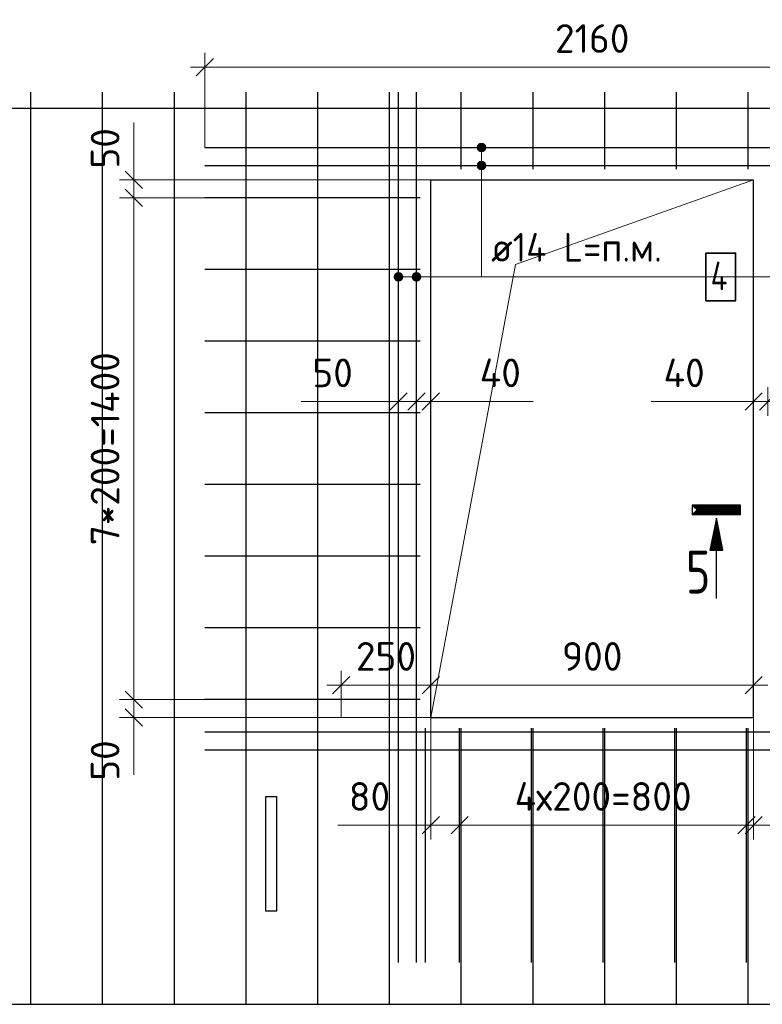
# Model space of a CAD drawing. Header units: millimetres. Extents: x -49773 to 2322955, y -3321 to 58485.
# Tile 555 of 580: x 2197376 to 2202551, y 27039 to 33906. Entities that reach past the tile are written whole.
import ezdxf

# ---------------------------------------------------------------- set-up
doc = ezdxf.new("R2010")
doc.units = ezdxf.units.MM
doc.header["$PDMODE"] = 65
doc.linetypes.add('______5', pattern=[1100, 800, -100, 100, -100])
for name, color, linetype, lineweight in [('Standard', 7, 'Continuous', 25), ('Арм.стержн. Арматура края', 96, 'Continuous', 35), ('Арм.стержн. вертикальными 1', 22, 'Continuous', 35), ('Арм.стержн. Доп. арматура', 180, 'Continuous', 35), ('СПДС_РАЗМЕРЫ', 152, 'Continuous', 25), ('Стена_ общее', 7, 'Continuous', 35)]:
    doc.layers.add(name, color=color, linetype=linetype, lineweight=lineweight)
doc.layers.add('Осевая линия_ общее', color=7, linetype='______5', lineweight=13, true_color=0xa0a0a0)
doc.styles.add('ISOCPEUR', font='txt')
doc.dimstyles.new('__________2', dxfattribs={"dimtxt": 250, "dimasz": 200, "dimexe": 0, "dimexo": 0, "dimgap": 100, "dimtad": 1, "dimdec": 0, "dimrnd": 1, "dimzin": 12, "dimdsep": 46, "dimtxsty": 'ISOCPEUR', "dimblk": 'ALL_ML_STRICH', "dimblk1": 'ALL_ML_STRICH', "dimblk2": 'ALL_ML_STRICH', "dimsah": 1, "dimcen": 0, "dimclrd": 7, "dimclre": 7, "dimclrt": 7, "dimadec": 0, "dimazin": 0, "dimtfac": 1, "dimtdec": 0, "dimtmove": 1, "dimatfit": 3, "dimfxl": 0, "dimtzin": 0, "dimlwd": 0, "dimlwe": 13, "dimarcsym": 0})

# ---------------------------------------------------------------- blocks, each defined once
blk = doc.blocks.new('ALL_ML_STRICH')
at = {"color": 0, "linetype": 'ByBlock', "lineweight": -2}
for p, q in [((0, -0.5), (0, 0.5)), ((-1, 0), (0.5, 0)), ((-0.3, -0.3), (0.3, 0.3))]:
    blk.add_line(p, q, dxfattribs=at)
blk = doc.blocks.new('*D1098')
at = {"layer": 'Defpoints', "color": 0}
for p in [(2202491, 29265.7), (2200241, 29039.3), (2202491, 29039.3)]:
    blk.add_point(p, dxfattribs=at)
at = {"layer": 'СПДС_РАЗМЕРЫ', "color": 7, "lineweight": 13}
for p, q in [((2200241, 29039.3), (2200241, 29265.7)), ((2202491, 29039.3), (2202491, 29265.7))]:
    blk.add_line(p, q, dxfattribs=at)
at = {"layer": 'СПДС_РАЗМЕРЫ', "color": 7, "lineweight": 0}
blk.add_line((2200441, 29265.7), (2202291, 29265.7), dxfattribs=at)
at = {"layer": 'СПДС_РАЗМЕРЫ', "color": 7, "lineweight": 0, "xscale": 200, "yscale": 200, "zscale": 200, "rotation": 180}
blk.add_blockref('ALL_ML_STRICH', (2200241, 29265.7), dxfattribs=at)
at = {"layer": 'СПДС_РАЗМЕРЫ', "color": 7, "lineweight": 0, "xscale": 200, "yscale": 200, "zscale": 200}
blk.add_blockref('ALL_ML_STRICH', (2202491, 29265.7), dxfattribs=at)
at = {"layer": 'СПДС_РАЗМЕРЫ', "color": 7, "insert": (2201366, 29465.7), "char_height": 200, "attachment_point": 5, "style": 'ISOCPEUR'}
blk.add_mtext('900', dxfattribs=at)
blk = doc.blocks.new('*D1099')
at = {"layer": 'Defpoints', "color": 0}
for p in [(2200241, 29265.7), (2199616, 29039.3), (2200241, 29039.3)]:
    blk.add_point(p, dxfattribs=at)
at = {"layer": 'СПДС_РАЗМЕРЫ', "color": 7, "lineweight": 13}
for p, q in [((2199616, 29039.3), (2199616, 29265.7)), ((2200241, 29039.3), (2200241, 29265.7))]:
    blk.add_line(p, q, dxfattribs=at)
at = {"layer": 'СПДС_РАЗМЕРЫ', "color": 7, "lineweight": 0}
blk.add_line((2199816, 29265.7), (2200041, 29265.7), dxfattribs=at)
at = {"layer": 'СПДС_РАЗМЕРЫ', "color": 7, "lineweight": 0, "xscale": 200, "yscale": 200, "zscale": 200, "rotation": 180}
blk.add_blockref('ALL_ML_STRICH', (2199616, 29265.7), dxfattribs=at)
at = {"layer": 'СПДС_РАЗМЕРЫ', "color": 7, "lineweight": 0, "xscale": 200, "yscale": 200, "zscale": 200}
blk.add_blockref('ALL_ML_STRICH', (2200241, 29265.7), dxfattribs=at)
at = {"layer": 'СПДС_РАЗМЕРЫ', "color": 7, "insert": (2199928.5, 29465.7), "char_height": 200, "attachment_point": 5, "style": 'ISOCPEUR'}
blk.add_mtext('250', dxfattribs=at)
blk = doc.blocks.new('*D1100')
at = {"layer": 'Defpoints', "color": 0}
for p in [(2198171.1, 32664.3), (2199691, 32664.3), (2199316, 29164.3)]:
    blk.add_point(p, dxfattribs=at)
at = {"layer": 'СПДС_РАЗМЕРЫ', "color": 7, "lineweight": 13}
for p, q in [((2199691, 32664.3), (2198171.1, 32664.3)), ((2199316, 29164.3), (2198171.1, 29164.3))]:
    blk.add_line(p, q, dxfattribs=at)
at = {"layer": 'СПДС_РАЗМЕРЫ', "color": 7, "lineweight": 0}
blk.add_line((2198171.1, 29364.3), (2198171.1, 32464.3), dxfattribs=at)
at = {"layer": 'СПДС_РАЗМЕРЫ', "color": 7, "lineweight": 0, "xscale": 200, "yscale": 200, "zscale": 200}
for p, rotation in [((2198171.1, 32664.3), 90), ((2198171.1, 29164.3), 270)]:
    blk.add_blockref('ALL_ML_STRICH', p, dxfattribs=dict(at, rotation=rotation))
at = {"layer": 'СПДС_РАЗМЕРЫ', "color": 7, "insert": (2197971.1, 30914.3), "char_height": 200, "attachment_point": 5, "rotation": 90, "style": 'ISOCPEUR'}
blk.add_mtext('7*200=1400', dxfattribs=at)
blk = doc.blocks.new('*D1101')
at = {"layer": 'Defpoints', "color": 0}
for p in [(2198171.1, 32789.3), (2200616, 32789.3), (2199316, 32664.3)]:
    blk.add_point(p, dxfattribs=at)
at = {"layer": 'СПДС_РАЗМЕРЫ', "color": 7, "lineweight": 0}
for p, q in [((2198171.1, 32989.3), (2198171.1, 33189.3)), ((2198171.1, 32664.3), (2198171.1, 32789.3)), ((2198171.1, 32464.3), (2198171.1, 32264.3))]:
    blk.add_line(p, q, dxfattribs=at)
at = {"layer": 'СПДС_РАЗМЕРЫ', "color": 7, "lineweight": 13}
for p, q in [((2200616, 32789.3), (2198171.1, 32789.3)), ((2199316, 32664.3), (2198171.1, 32664.3))]:
    blk.add_line(p, q, dxfattribs=at)
at = {"layer": 'СПДС_РАЗМЕРЫ', "color": 7, "lineweight": 0, "xscale": 200, "yscale": 200, "zscale": 200}
for p, rotation in [((2198171.1, 32789.3), 270), ((2198171.1, 32664.3), 90)]:
    blk.add_blockref('ALL_ML_STRICH', p, dxfattribs=dict(at, rotation=rotation))
at = {"layer": 'СПДС_РАЗМЕРЫ', "color": 7, "insert": (2197971.1, 33008.9), "char_height": 200, "attachment_point": 5, "rotation": 90, "style": 'ISOCPEUR'}
blk.add_mtext('50', dxfattribs=at)
blk = doc.blocks.new('*D1102')
at = {"layer": 'Defpoints', "color": 0}
for p in [(2199691, 29164.3), (2198171.1, 29039.3), (2200616, 29039.3)]:
    blk.add_point(p, dxfattribs=at)
at = {"layer": 'СПДС_РАЗМЕРЫ', "color": 7, "lineweight": 0}
for p, q in [((2198171.1, 29364.3), (2198171.1, 29564.3)), ((2198171.1, 29164.3), (2198171.1, 29039.3)), ((2198171.1, 28839.3), (2198171.1, 28639.3))]:
    blk.add_line(p, q, dxfattribs=at)
at = {"layer": 'СПДС_РАЗМЕРЫ', "color": 7, "lineweight": 13}
for p, q in [((2199691, 29164.3), (2198171.1, 29164.3)), ((2200616, 29039.3), (2198171.1, 29039.3))]:
    blk.add_line(p, q, dxfattribs=at)
at = {"layer": 'СПДС_РАЗМЕРЫ', "color": 7, "lineweight": 0, "xscale": 200, "yscale": 200, "zscale": 200}
for p, rotation in [((2198171.1, 29164.3), 270), ((2198171.1, 29039.3), 90)]:
    blk.add_blockref('ALL_ML_STRICH', p, dxfattribs=dict(at, rotation=rotation))
at = {"layer": 'СПДС_РАЗМЕРЫ', "color": 7, "insert": (2197971.1, 28739.3), "char_height": 200, "attachment_point": 5, "rotation": 90, "style": 'ISOCPEUR'}
blk.add_mtext('50', dxfattribs=at)
blk = doc.blocks.new('*D1103')
at = {"layer": 'Defpoints', "color": 0}
for p in [(2200441.9, 28964.3), (2202441.9, 28964.3), (2202441.9, 28289)]:
    blk.add_point(p, dxfattribs=at)
at = {"layer": 'СПДС_РАЗМЕРЫ', "color": 7, "lineweight": 13}
for p, q in [((2200441.9, 28964.3), (2200441.9, 28289)), ((2202441.9, 28964.3), (2202441.9, 28289))]:
    blk.add_line(p, q, dxfattribs=at)
at = {"layer": 'СПДС_РАЗМЕРЫ', "color": 7, "lineweight": 0}
blk.add_line((2200641.9, 28289), (2202241.9, 28289), dxfattribs=at)
at = {"layer": 'СПДС_РАЗМЕРЫ', "color": 7, "lineweight": 0, "xscale": 200, "yscale": 200, "zscale": 200, "rotation": 180}
blk.add_blockref('ALL_ML_STRICH', (2200441.9, 28289), dxfattribs=at)
at = {"layer": 'СПДС_РАЗМЕРЫ', "color": 7, "lineweight": 0, "xscale": 200, "yscale": 200, "zscale": 200}
blk.add_blockref('ALL_ML_STRICH', (2202441.9, 28289), dxfattribs=at)
at = {"layer": 'СПДС_РАЗМЕРЫ', "color": 7, "insert": (2201441.9, 28489), "char_height": 200, "attachment_point": 5, "style": 'ISOCPEUR'}
blk.add_mtext('4х200=800', dxfattribs=at)
blk = doc.blocks.new('*D1104')
at = {"layer": 'Defpoints', "color": 0}
for p in [(2202491, 29039.3), (2202441.9, 28964.3), (2202441.9, 28289)]:
    blk.add_point(p, dxfattribs=at)
at = {"layer": 'СПДС_РАЗМЕРЫ', "color": 7, "lineweight": 13}
for p, q in [((2202491, 29039.3), (2202491, 28289)), ((2202441.9, 28964.3), (2202441.9, 28289))]:
    blk.add_line(p, q, dxfattribs=at)
at = {"layer": 'СПДС_РАЗМЕРЫ', "color": 7, "lineweight": 0}
for p, q in [((2202241.9, 28289), (2202041.9, 28289)), ((2202491, 28289), (2202441.9, 28289)), ((2202491, 28289), (2203201.7, 28289)), ((2202691, 28289), (2202891, 28289))]:
    blk.add_line(p, q, dxfattribs=at)
at = {"layer": 'СПДС_РАЗМЕРЫ', "color": 7, "lineweight": 0, "xscale": 200, "yscale": 200, "zscale": 200}
blk.add_blockref('ALL_ML_STRICH', (2202441.9, 28289), dxfattribs=at)
at = {"layer": 'СПДС_РАЗМЕРЫ', "color": 7, "lineweight": 0, "xscale": 200, "yscale": 200, "zscale": 200, "rotation": 180}
blk.add_blockref('ALL_ML_STRICH', (2202491, 28289), dxfattribs=at)
at = {"layer": 'СПДС_РАЗМЕРЫ', "color": 7, "insert": (2202981.7, 28489), "char_height": 200, "attachment_point": 5, "style": 'ISOCPEUR'}
blk.add_mtext('20', dxfattribs=at)
blk = doc.blocks.new('*D1105')
at = {"layer": 'Defpoints', "color": 0}
for p in [(2200241, 29039.3), (2200441.9, 28964.3), (2200241, 28289)]:
    blk.add_point(p, dxfattribs=at)
at = {"layer": 'СПДС_РАЗМЕРЫ', "color": 7, "lineweight": 13}
for p, q in [((2200241, 29039.3), (2200241, 28289)), ((2200441.9, 28964.3), (2200441.9, 28289))]:
    blk.add_line(p, q, dxfattribs=at)
at = {"layer": 'СПДС_РАЗМЕРЫ', "color": 7, "lineweight": 0}
for p, q in [((2200241, 28289), (2199593.6, 28289)), ((2200041, 28289), (2199841, 28289)), ((2200441.9, 28289), (2200241, 28289)), ((2200641.9, 28289), (2200841.9, 28289))]:
    blk.add_line(p, q, dxfattribs=at)
at = {"layer": 'СПДС_РАЗМЕРЫ', "color": 7, "lineweight": 0, "xscale": 200, "yscale": 200, "zscale": 200}
blk.add_blockref('ALL_ML_STRICH', (2200241, 28289), dxfattribs=at)
at = {"layer": 'СПДС_РАЗМЕРЫ', "color": 7, "lineweight": 0, "xscale": 200, "yscale": 200, "zscale": 200, "rotation": 180}
blk.add_blockref('ALL_ML_STRICH', (2200441.9, 28289), dxfattribs=at)
at = {"layer": 'СПДС_РАЗМЕРЫ', "color": 7, "insert": (2199813.6, 28489), "char_height": 200, "attachment_point": 5, "style": 'ISOCPEUR'}
blk.add_mtext('80', dxfattribs=at)
blk = doc.blocks.new('*D1107')
at = {"layer": 'Defpoints', "color": 0}
for p in [(2200141, 31243.1), (2200016, 31164.3), (2200141, 31164.3)]:
    blk.add_point(p, dxfattribs=at)
at = {"layer": 'СПДС_РАЗМЕРЫ', "color": 7, "lineweight": 0}
for p, q in [((2200016, 31243.1), (2199336.5, 31243.1)), ((2199816, 31243.1), (2199616, 31243.1)), ((2200016, 31243.1), (2200141, 31243.1)), ((2200341, 31243.1), (2200541, 31243.1))]:
    blk.add_line(p, q, dxfattribs=at)
at = {"layer": 'СПДС_РАЗМЕРЫ', "color": 7, "lineweight": 13}
for p, q in [((2200016, 31164.3), (2200016, 31243.1)), ((2200141, 31164.3), (2200141, 31243.1))]:
    blk.add_line(p, q, dxfattribs=at)
at = {"layer": 'СПДС_РАЗМЕРЫ', "color": 7, "lineweight": 0, "xscale": 200, "yscale": 200, "zscale": 200}
blk.add_blockref('ALL_ML_STRICH', (2200016, 31243.1), dxfattribs=at)
at = {"layer": 'СПДС_РАЗМЕРЫ', "color": 7, "lineweight": 0, "xscale": 200, "yscale": 200, "zscale": 200, "rotation": 180}
blk.add_blockref('ALL_ML_STRICH', (2200141, 31243.1), dxfattribs=at)
at = {"layer": 'СПДС_РАЗМЕРЫ', "color": 7, "insert": (2199556.5, 31443.1), "char_height": 200, "attachment_point": 5, "style": 'ISOCPEUR'}
blk.add_mtext('50', dxfattribs=at)
blk = doc.blocks.new('*D1108')
at = {"layer": 'Defpoints', "color": 0}
for p in [(2200141, 31243.1), (2200141, 31164.3), (2200241, 31164.3)]:
    blk.add_point(p, dxfattribs=at)
at = {"layer": 'СПДС_РАЗМЕРЫ', "color": 7, "lineweight": 0}
for p, q in [((2199941, 31243.1), (2199741, 31243.1)), ((2200241, 31243.1), (2200141, 31243.1)), ((2200241, 31243.1), (2200955.4, 31243.1)), ((2200441, 31243.1), (2200641, 31243.1))]:
    blk.add_line(p, q, dxfattribs=at)
at = {"layer": 'СПДС_РАЗМЕРЫ', "color": 7, "lineweight": 13}
for p, q in [((2200141, 31164.3), (2200141, 31243.1)), ((2200241, 31164.3), (2200241, 31243.1))]:
    blk.add_line(p, q, dxfattribs=at)
at = {"layer": 'СПДС_РАЗМЕРЫ', "color": 7, "lineweight": 0, "xscale": 200, "yscale": 200, "zscale": 200}
blk.add_blockref('ALL_ML_STRICH', (2200141, 31243.1), dxfattribs=at)
at = {"layer": 'СПДС_РАЗМЕРЫ', "color": 7, "lineweight": 0, "xscale": 200, "yscale": 200, "zscale": 200, "rotation": 180}
blk.add_blockref('ALL_ML_STRICH', (2200241, 31243.1), dxfattribs=at)
at = {"layer": 'СПДС_РАЗМЕРЫ', "color": 7, "insert": (2200725.4, 31443.1), "char_height": 200, "attachment_point": 5, "style": 'ISOCPEUR'}
blk.add_mtext('40', dxfattribs=at)
blk = doc.blocks.new('*D1109')
at = {"layer": 'Defpoints', "color": 0}
for p in [(2202591, 31243.1), (2202591, 31164.3), (2202716, 31164.3)]:
    blk.add_point(p, dxfattribs=at)
at = {"layer": 'СПДС_РАЗМЕРЫ', "color": 7, "lineweight": 0}
for p, q in [((2202391, 31243.1), (2202191, 31243.1)), ((2202716, 31243.1), (2202591, 31243.1)), ((2202716, 31243.1), (2203395.4, 31243.1)), ((2202916, 31243.1), (2203116, 31243.1))]:
    blk.add_line(p, q, dxfattribs=at)
at = {"layer": 'СПДС_РАЗМЕРЫ', "color": 7, "lineweight": 13}
for p, q in [((2202591, 31164.3), (2202591, 31243.1)), ((2202716, 31164.3), (2202716, 31243.1))]:
    blk.add_line(p, q, dxfattribs=at)
at = {"layer": 'СПДС_РАЗМЕРЫ', "color": 7, "lineweight": 0, "xscale": 200, "yscale": 200, "zscale": 200}
blk.add_blockref('ALL_ML_STRICH', (2202591, 31243.1), dxfattribs=at)
at = {"layer": 'СПДС_РАЗМЕРЫ', "color": 7, "lineweight": 0, "xscale": 200, "yscale": 200, "zscale": 200, "rotation": 180}
blk.add_blockref('ALL_ML_STRICH', (2202716, 31243.1), dxfattribs=at)
at = {"layer": 'СПДС_РАЗМЕРЫ', "color": 7, "insert": (2203175.4, 31443.1), "char_height": 200, "attachment_point": 5, "style": 'ISOCPEUR'}
blk.add_mtext('50', dxfattribs=at)
blk = doc.blocks.new('*D1110')
at = {"layer": 'Defpoints', "color": 0}
for p in [(2202591, 31243.1), (2202491, 31164.3), (2202591, 31164.3)]:
    blk.add_point(p, dxfattribs=at)
at = {"layer": 'СПДС_РАЗМЕРЫ', "color": 7, "lineweight": 0}
for p, q in [((2202491, 31243.1), (2201776.5, 31243.1)), ((2202291, 31243.1), (2202091, 31243.1)), ((2202491, 31243.1), (2202591, 31243.1)), ((2202791, 31243.1), (2202991, 31243.1))]:
    blk.add_line(p, q, dxfattribs=at)
at = {"layer": 'СПДС_РАЗМЕРЫ', "color": 7, "lineweight": 13}
for p, q in [((2202491, 31164.3), (2202491, 31243.1)), ((2202591, 31164.3), (2202591, 31243.1))]:
    blk.add_line(p, q, dxfattribs=at)
at = {"layer": 'СПДС_РАЗМЕРЫ', "color": 7, "lineweight": 0, "xscale": 200, "yscale": 200, "zscale": 200}
blk.add_blockref('ALL_ML_STRICH', (2202491, 31243.1), dxfattribs=at)
at = {"layer": 'СПДС_РАЗМЕРЫ', "color": 7, "lineweight": 0, "xscale": 200, "yscale": 200, "zscale": 200, "rotation": 180}
blk.add_blockref('ALL_ML_STRICH', (2202591, 31243.1), dxfattribs=at)
at = {"layer": 'СПДС_РАЗМЕРЫ', "color": 7, "insert": (2202006.5, 31443.1), "char_height": 200, "attachment_point": 5, "style": 'ISOCPEUR'}
blk.add_mtext('40', dxfattribs=at)
blk = doc.blocks.new('*D1111')
at = {"layer": 'Defpoints', "color": 0}
for p in [(2204066, 33575), (2198666, 33014.3), (2204066, 33014.3)]:
    blk.add_point(p, dxfattribs=at)
at = {"layer": 'СПДС_РАЗМЕРЫ', "color": 7, "lineweight": 13}
for p, q in [((2198666, 33014.3), (2198666, 33575)), ((2204066, 33014.3), (2204066, 33575))]:
    blk.add_line(p, q, dxfattribs=at)
at = {"layer": 'СПДС_РАЗМЕРЫ', "color": 7, "lineweight": 0}
blk.add_line((2198866, 33575), (2203866, 33575), dxfattribs=at)
at = {"layer": 'СПДС_РАЗМЕРЫ', "color": 7, "lineweight": 0, "xscale": 200, "yscale": 200, "zscale": 200, "rotation": 180}
blk.add_blockref('ALL_ML_STRICH', (2198666, 33575), dxfattribs=at)
at = {"layer": 'СПДС_РАЗМЕРЫ', "color": 7, "lineweight": 0, "xscale": 200, "yscale": 200, "zscale": 200}
blk.add_blockref('ALL_ML_STRICH', (2204066, 33575), dxfattribs=at)
at = {"layer": 'СПДС_РАЗМЕРЫ', "color": 7, "insert": (2201366, 33775), "char_height": 200, "attachment_point": 5, "style": 'ISOCPEUR'}
blk.add_mtext('2160', dxfattribs=at)

msp = doc.modelspace()

# ---------------------------------------------------------------- hatches: boundary and pattern name
at = {"layer": 'Арм.стержн. Доп. арматура', "linetype": 'Continuous', "lineweight": 13, "transparency": 33554687}
for points in [[(2200569, 33029.3), (2200620.6, 33029.3), (2200609.8, 33040.1)], [(2200569, 33029.3), (2200609.8, 33040.1), (2200579.8, 33040.1)], [(2200569, 33029.3), (2200620.6, 33029.3), (2200609.8, 33040.1)], [(2200569, 33029.3), (2200609.8, 33040.1), (2200579.8, 33040.1)], [(2200579.8, 33040.1), (2200609.8, 33040.1), (2200594.8, 33044.3)], [(2200579.8, 33040.1), (2200609.8, 33040.1), (2200594.8, 33044.3)], [(2200564.8, 33014.3), (2200624.8, 33014.3), (2200620.6, 33029.3)], [(2200564.8, 33014.3), (2200620.6, 33029.3), (2200569, 33029.3)], [(2200564.8, 33014.3), (2200624.8, 33014.3), (2200620.6, 33029.3)], [(2200564.8, 33014.3), (2200620.6, 33029.3), (2200569, 33029.3)], [(2200569, 32999.3), (2200624.8, 33014.3), (2200564.8, 33014.3)], [(2200569, 32999.3), (2200624.8, 33014.3), (2200564.8, 33014.3)], [(2200569, 32999.3), (2200620.6, 32999.3), (2200624.8, 33014.3)], [(2200569, 32999.3), (2200620.6, 32999.3), (2200624.8, 33014.3)], [(2200579.8, 32988.5), (2200620.6, 32999.3), (2200569, 32999.3)], [(2200579.8, 32988.5), (2200620.6, 32999.3), (2200569, 32999.3)], [(2200579.8, 32988.5), (2200609.8, 32988.5), (2200620.6, 32999.3)], [(2200579.8, 32988.5), (2200609.8, 32988.5), (2200620.6, 32999.3)], [(2200609.8, 32988.5), (2200579.8, 32988.5), (2200594.8, 32984.3)], [(2200609.8, 32988.5), (2200579.8, 32988.5), (2200594.8, 32984.3)], [(2200564.8, 32889.3), (2200624.8, 32889.3), (2200620.6, 32904.3)], [(2200564.8, 32889.3), (2200620.6, 32904.3), (2200569, 32904.3)], [(2200564.8, 32889.3), (2200624.8, 32889.3), (2200620.6, 32904.3)], [(2200564.8, 32889.3), (2200620.6, 32904.3), (2200569, 32904.3)], [(2200569, 32904.3), (2200620.6, 32904.3), (2200609.8, 32915.1)], [(2200569, 32904.3), (2200609.8, 32915.1), (2200579.8, 32915.1)], [(2200569, 32904.3), (2200620.6, 32904.3), (2200609.8, 32915.1)], [(2200569, 32904.3), (2200609.8, 32915.1), (2200579.8, 32915.1)], [(2200579.8, 32915.1), (2200609.8, 32915.1), (2200594.8, 32919.3)], [(2200579.8, 32915.1), (2200609.8, 32915.1), (2200594.8, 32919.3)], [(2200569, 32874.3), (2200624.8, 32889.3), (2200564.8, 32889.3)], [(2200569, 32874.3), (2200624.8, 32889.3), (2200564.8, 32889.3)], [(2200569, 32874.3), (2200620.6, 32874.3), (2200624.8, 32889.3)], [(2200569, 32874.3), (2200620.6, 32874.3), (2200624.8, 32889.3)], [(2200579.8, 32863.5), (2200620.6, 32874.3), (2200569, 32874.3)], [(2200579.8, 32863.5), (2200620.6, 32874.3), (2200569, 32874.3)], [(2200579.8, 32863.5), (2200609.8, 32863.5), (2200620.6, 32874.3)], [(2200579.8, 32863.5), (2200609.8, 32863.5), (2200620.6, 32874.3)], [(2200609.8, 32863.5), (2200579.8, 32863.5), (2200594.8, 32859.3)], [(2200609.8, 32863.5), (2200579.8, 32863.5), (2200594.8, 32859.3)], [(2200001, 32086.4), (2200001, 32138), (2199990.2, 32127.2)], [(2200001, 32086.4), (2200001, 32138), (2199990.2, 32127.2)], [(2200016, 32082.2), (2200016, 32142.2), (2200001, 32138)], [(2200016, 32082.2), (2200016, 32142.2), (2200001, 32138)], [(2200016, 32082.2), (2200001, 32138), (2200001, 32086.4)], [(2200016, 32082.2), (2200001, 32138), (2200001, 32086.4)], [(2200031, 32086.4), (2200031, 32138), (2200016, 32142.2)], [(2200031, 32086.4), (2200016, 32142.2), (2200016, 32082.2)], [(2200031, 32086.4), (2200031, 32138), (2200016, 32142.2)], [(2200031, 32086.4), (2200016, 32142.2), (2200016, 32082.2)], [(2200041.8, 32097.2), (2200041.8, 32127.2), (2200031, 32138)], [(2200041.8, 32097.2), (2200031, 32138), (2200031, 32086.4)], [(2200041.8, 32097.2), (2200041.8, 32127.2), (2200031, 32138)], [(2200041.8, 32097.2), (2200031, 32138), (2200031, 32086.4)], [(2200126, 32086.4), (2200126, 32138), (2200115.2, 32127.2)], [(2200126, 32086.4), (2200126, 32138), (2200115.2, 32127.2)], [(2200141, 32082.2), (2200141, 32142.2), (2200126, 32138)], [(2200141, 32082.2), (2200141, 32142.2), (2200126, 32138)], [(2200141, 32082.2), (2200126, 32138), (2200126, 32086.4)], [(2200141, 32082.2), (2200126, 32138), (2200126, 32086.4)], [(2200156, 32086.4), (2200156, 32138), (2200141, 32142.2)], [(2200156, 32086.4), (2200141, 32142.2), (2200141, 32082.2)], [(2200156, 32086.4), (2200156, 32138), (2200141, 32142.2)], [(2200156, 32086.4), (2200141, 32142.2), (2200141, 32082.2)], [(2200166.8, 32097.2), (2200166.8, 32127.2), (2200156, 32138)], [(2200166.8, 32097.2), (2200156, 32138), (2200156, 32086.4)], [(2200166.8, 32097.2), (2200166.8, 32127.2), (2200156, 32138)], [(2200166.8, 32097.2), (2200156, 32138), (2200156, 32086.4)], [(2199990.2, 32097.2), (2199990.2, 32127.2), (2199986, 32112.2)], [(2199990.2, 32097.2), (2199990.2, 32127.2), (2199986, 32112.2)], [(2200001, 32086.4), (2199990.2, 32127.2), (2199990.2, 32097.2)], [(2200001, 32086.4), (2199990.2, 32127.2), (2199990.2, 32097.2)], [(2200041.8, 32127.2), (2200041.8, 32097.2), (2200046, 32112.2)], [(2200041.8, 32127.2), (2200041.8, 32097.2), (2200046, 32112.2)], [(2200115.2, 32097.2), (2200115.2, 32127.2), (2200111, 32112.2)], [(2200115.2, 32097.2), (2200115.2, 32127.2), (2200111, 32112.2)], [(2200126, 32086.4), (2200115.2, 32127.2), (2200115.2, 32097.2)], [(2200126, 32086.4), (2200115.2, 32127.2), (2200115.2, 32097.2)], [(2200166.8, 32127.2), (2200166.8, 32097.2), (2200171, 32112.2)], [(2200166.8, 32127.2), (2200166.8, 32097.2), (2200171, 32112.2)]]:
    msp.add_hatch(color=7, dxfattribs=at).paths.add_polyline_path(points)

# ---------------------------------------------------------------- linework, layer by layer
for p, q in [((2200241, 29039.3), (2200241, 32789.3)), ((2200241, 32789.3), (2202491, 32789.3)), ((2202491, 29039.3), (2202491, 32789.3)), ((2200241, 29039.3), (2202491, 29039.3))]:
    msp.add_line(p, q)
msp.add_lwpolyline([(2199166, 28489.3), (2199166, 27689.3), (2199091, 27689.3), (2199091, 28489.3)], close=True)
at = {"layer": 'Standard', "color": 7, "linetype": 'Continuous', "lineweight": -3, "transparency": 33554687}
for p, q in [((2202065.3, 30518.7), (2202398.3, 30518.7)), ((2202067.6, 30516.4), (2202396.1, 30516.4)), ((2202069.8, 30514.2), (2202393.8, 30514.2)), ((2202072.1, 30511.9), (2202391.6, 30511.9)), ((2202074.3, 30509.7), (2202389.3, 30509.7)), ((2202076.6, 30507.4), (2202387.1, 30507.4)), ((2202078.8, 30505.2), (2202384.8, 30505.2)), ((2202081.1, 30502.9), (2202382.6, 30502.9)), ((2202083.3, 30500.7), (2202380.3, 30500.7)), ((2202085.6, 30498.4), (2202378.1, 30498.4)), ((2202087.8, 30496.2), (2202375.8, 30496.2)), ((2202090.1, 30493.9), (2202373.6, 30493.9)), ((2202092.3, 30491.7), (2202371.3, 30491.7)), ((2202094.6, 30489.4), (2202369.1, 30489.4)), ((2202364.6, 30489.4), (2202099.1, 30489.4)), ((2202362.3, 30491.7), (2202101.3, 30491.7)), ((2202360.1, 30493.9), (2202103.6, 30493.9)), ((2202357.8, 30496.2), (2202105.8, 30496.2)), ((2202355.6, 30498.4), (2202108.1, 30498.4)), ((2202369.1, 30489.4), (2202369.1, 30484.9)), ((2202371.3, 30491.7), (2202371.3, 30482.7)), ((2202373.6, 30493.9), (2202373.6, 30480.4)), ((2202375.8, 30496.2), (2202375.8, 30478.2)), ((2202378.1, 30498.4), (2202378.1, 30476)), ((2202380.3, 30500.7), (2202380.3, 30473.7)), ((2202382.6, 30502.9), (2202382.6, 30471.4)), ((2202384.8, 30505.2), (2202384.8, 30469.2)), ((2202387.1, 30507.4), (2202387.1, 30466.9)), ((2202389.3, 30509.7), (2202389.3, 30464.7)), ((2202391.6, 30511.9), (2202391.6, 30462.4)), ((2202393.8, 30514.2), (2202393.8, 30460.2)), ((2202396.1, 30516.4), (2202396.1, 30457.9)), ((2202398.3, 30518.7), (2202398.3, 30455.7)), ((2202400.6, 30453.4), (2202063.1, 30453.4)), ((2202398.3, 30455.7), (2202065.3, 30455.7)), ((2202396.1, 30457.9), (2202067.6, 30457.9)), ((2202393.8, 30460.2), (2202069.8, 30460.2)), ((2202391.6, 30462.4), (2202072.1, 30462.4)), ((2202389.3, 30464.7), (2202074.3, 30464.7)), ((2202387.1, 30466.9), (2202076.6, 30466.9)), ((2202384.8, 30469.2), (2202078.8, 30469.2)), ((2202382.6, 30471.4), (2202081.1, 30471.4)), ((2202380.3, 30473.7), (2202083.3, 30473.7)), ((2202378.1, 30476), (2202085.6, 30476)), ((2202375.8, 30478.2), (2202087.8, 30478.2)), ((2202373.6, 30480.4), (2202090.1, 30480.4)), ((2202371.3, 30482.7), (2202092.3, 30482.7)), ((2202369.1, 30484.9), (2202094.6, 30484.9)), ((2202366.8, 30487.2), (2202096.8, 30487.2)), ((2202096.8, 30487.2), (2202366.8, 30487.2)), ((2202099.1, 30484.9), (2202364.6, 30484.9)), ((2202101.3, 30482.7), (2202362.3, 30482.7)), ((2202103.6, 30480.4), (2202360.1, 30480.4)), ((2202105.8, 30478.2), (2202357.8, 30478.2)), ((2202108.1, 30476), (2202355.6, 30476)), ((2202366.8, 30487.2), (2202366.8, 30487.2)), ((2202189.5, 30208.2), (2202231.8, 30419.5)), ((2202192.2, 30210.4), (2202231.8, 30408)), ((2202195.1, 30212.7), (2202231.8, 30396.5)), ((2202197.8, 30214.9), (2202231.8, 30385)), ((2202200.5, 30217.2), (2202231.8, 30373.6)), ((2202203.2, 30219.4), (2202231.8, 30362.1)), ((2202231.8, 30419.5), (2202274.1, 30208.2)), ((2202231.8, 30408), (2202271.4, 30210.4)), ((2202231.8, 30396.5), (2202268.5, 30212.7)), ((2202231.8, 30385), (2202265.8, 30214.9)), ((2202231.8, 30373.6), (2202263.1, 30217.2)), ((2202231.8, 30362.1), (2202260.4, 30219.4)), ((2202205.9, 30221.7), (2202231.8, 30350.6)), ((2202208.9, 30223.9), (2202231.8, 30339.1)), ((2202211.6, 30226.2), (2202231.8, 30327.7)), ((2202214.3, 30228.4), (2202231.8, 30316.2)), ((2202217, 30230.7), (2202231.8, 30304.7)), ((2202219.7, 30232.9), (2202231.8, 30293.2)), ((2202231.8, 30350.6), (2202257.7, 30221.7)), ((2202231.8, 30339.1), (2202254.8, 30223.9)), ((2202231.8, 30327.7), (2202252.1, 30226.2)), ((2202231.8, 30316.2), (2202249.4, 30228.4)), ((2202231.8, 30304.7), (2202246.7, 30230.7)), ((2202231.8, 30293.2), (2202244, 30232.9)), ((2202265.8, 30214.9), (2202197.8, 30214.9)), ((2202263.1, 30217.2), (2202200.5, 30217.2)), ((2202260.4, 30219.4), (2202203.2, 30219.4)), ((2202257.7, 30221.7), (2202205.9, 30221.7)), ((2202254.8, 30223.9), (2202208.9, 30223.9)), ((2202252.1, 30226.2), (2202211.6, 30226.2)), ((2202249.4, 30228.4), (2202214.3, 30228.4)), ((2202246.7, 30230.7), (2202217, 30230.7)), ((2202244, 30232.9), (2202219.7, 30232.9)), ((2202222.6, 30235.2), (2202231.8, 30281.8)), ((2202241, 30235.2), (2202222.6, 30235.2)), ((2202225.3, 30237.4), (2202231.8, 30270.3)), ((2202238.3, 30237.4), (2202225.3, 30237.4)), ((2202228, 30239.7), (2202231.8, 30258.8)), ((2202235.6, 30239.7), (2202228, 30239.7)), ((2202230.7, 30241.9), (2202231.8, 30247.3)), ((2202232.9, 30241.9), (2202230.7, 30241.9)), ((2202231.8, 30281.8), (2202241, 30235.2)), ((2202231.8, 30270.3), (2202238.3, 30237.4)), ((2202231.8, 30258.8), (2202235.6, 30239.7)), ((2202231.8, 30247.3), (2202232.9, 30241.9)), ((2202274.1, 30208.2), (2202189.5, 30208.2)), ((2202271.4, 30210.4), (2202192.2, 30210.4)), ((2202268.5, 30212.7), (2202195.1, 30212.7)), ((2202231.8, 29868.4), (2202231.8, 30205.9))]:
    msp.add_line(p, q, dxfattribs=at)
for points in [[(2202400.6, 30453.4), (2202400.6, 30520.9), (2202063.1, 30520.9), (2202063.1, 30453.4)], [(2202231.8, 30205.9), (2202276.8, 30205.9), (2202231.8, 30430.9), (2202186.8, 30205.9), (2202231.8, 30205.9)]]:
    msp.add_lwpolyline(points, dxfattribs=at)
at = {"layer": 'Арм.стержн. Арматура края', "color": 4, "linetype": 'Continuous', "lineweight": 25, "transparency": 33554687}
for p, q in [((2200204.3, 27331), (2200204.3, 28964.3)), ((2200441.9, 27331), (2200441.9, 28964.3)), ((2200941.9, 27331), (2200941.9, 28964.3)), ((2201441.9, 27331), (2201441.9, 28964.3)), ((2201941.9, 27331), (2201941.9, 28964.3)), ((2202441.9, 27331), (2202441.9, 28964.3))]:
    msp.add_line(p, q, dxfattribs=at)
at = {"layer": 'Арм.стержн. вертикальными 1', "color": 4, "linetype": 'Continuous', "lineweight": 25, "transparency": 33554687}
for p, q in [((2197453.5, 27039.3), (2197453.5, 33401.8)), ((2197953.5, 27039.3), (2197953.5, 33401.8)), ((2198453.5, 27039.3), (2198453.5, 33401.8)), ((2198953.5, 27039.3), (2198953.5, 33401.8)), ((2199453.5, 27039.3), (2199453.5, 33401.8)), ((2199953.5, 27039.3), (2199953.5, 33401.8)), ((2200453.5, 32864.3), (2200453.5, 33401.8)), ((2200953.5, 32864.3), (2200953.5, 33401.8)), ((2201453.5, 32864.3), (2201453.5, 33401.8)), ((2201953.5, 32864.3), (2201953.5, 33401.8)), ((2202453.5, 32864.3), (2202453.5, 33401.8)), ((2200166, 32664.3), (2198666, 32664.3)), ((2200166, 32164.3), (2198666, 32164.3)), ((2200166, 31664.3), (2198666, 31664.3)), ((2200166, 31164.3), (2198666, 31164.3)), ((2200166, 30664.3), (2198666, 30664.3)), ((2200166, 30164.3), (2198666, 30164.3)), ((2200166, 29664.3), (2198666, 29664.3)), ((2200166, 29164.3), (2198666, 29164.3)), ((2200453.5, 27039.3), (2200453.5, 28964.3)), ((2200953.5, 27039.3), (2200953.5, 28964.3)), ((2201453.5, 27039.3), (2201453.5, 28964.3)), ((2201953.5, 27039.3), (2201953.5, 28964.3)), ((2202453.5, 27039.3), (2202453.5, 28964.3))]:
    msp.add_line(p, q, dxfattribs=at)
at = {"layer": 'Арм.стержн. Доп. арматура', "color": 211, "linetype": 'Continuous', "lineweight": 25, "true_color": 0xff54ff, "transparency": 33554687}
for p, q in [((2200016, 27331), (2200016, 33401.8)), ((2200141, 27331), (2200141, 33401.8)), ((2198666, 33014.3), (2204066, 33014.3)), ((2198666, 32889.3), (2204066, 32889.3)), ((2198666, 28939.3), (2204066, 28939.3)), ((2198666, 28814.3), (2204066, 28814.3))]:
    msp.add_line(p, q, dxfattribs=at)
at = {"layer": 'Арм.стержн. Доп. арматура', "color": 7, "linetype": 'Continuous', "lineweight": 13, "transparency": 33554687}
for p, q in [((2200594.8, 33044.3), (2200594.8, 33044.3)), ((2200594.8, 33044.3), (2200594.8, 33044.3)), ((2200564.8, 33014.3), (2200564.8, 33014.3)), ((2200564.8, 33014.3), (2200564.8, 33014.3)), ((2200594.8, 32112.2), (2200594.8, 33014.3)), ((2200594.8, 32112.2), (2200594.8, 33014.3)), ((2200594.8, 32984.3), (2200594.8, 32984.3)), ((2200594.8, 32984.3), (2200594.8, 32984.3)), ((2200624.8, 33014.3), (2200624.8, 33014.3)), ((2200624.8, 33014.3), (2200624.8, 33014.3)), ((2200594.8, 32112.2), (2200594.8, 32956)), ((2200594.8, 32112.2), (2200594.8, 32956)), ((2200594.8, 32919.3), (2200594.8, 32919.3)), ((2200594.8, 32919.3), (2200594.8, 32919.3)), ((2200564.8, 32889.3), (2200564.8, 32889.3)), ((2200564.8, 32889.3), (2200564.8, 32889.3)), ((2200594.8, 32859.3), (2200594.8, 32859.3)), ((2200594.8, 32859.3), (2200594.8, 32859.3)), ((2200624.8, 32889.3), (2200624.8, 32889.3)), ((2200624.8, 32889.3), (2200624.8, 32889.3)), ((2200016, 32142.2), (2200016, 32142.2)), ((2200016, 32142.2), (2200016, 32142.2)), ((2200141, 32142.2), (2200141, 32142.2)), ((2200141, 32142.2), (2200141, 32142.2)), ((2199986, 32112.2), (2199986, 32112.2)), ((2199986, 32112.2), (2199986, 32112.2)), ((2200594.8, 32112.2), (2200016, 32112.2)), ((2200594.8, 32112.2), (2200016, 32112.2)), ((2200016, 32082.2), (2200016, 32082.2)), ((2200016, 32082.2), (2200016, 32082.2)), ((2200046, 32112.2), (2200046, 32112.2)), ((2200046, 32112.2), (2200046, 32112.2)), ((2200594.8, 32112.2), (2200107.7, 32112.2)), ((2200594.8, 32112.2), (2200107.7, 32112.2)), ((2200111, 32112.2), (2200111, 32112.2)), ((2200111, 32112.2), (2200111, 32112.2)), ((2200141, 32082.2), (2200141, 32082.2)), ((2200141, 32082.2), (2200141, 32082.2)), ((2200171, 32112.2), (2200171, 32112.2)), ((2200171, 32112.2), (2200171, 32112.2)), ((2200594.8, 32112.2), (2202108.1, 32112.2)), ((2200594.8, 32112.2), (2202716, 32112.2)), ((2200594.8, 32112.2), (2202716, 32112.2)), ((2200594.8, 32112.2), (2202716, 32112.2)), ((2200594.8, 32112.2), (2202716, 32112.2))]:
    msp.add_line(p, q, dxfattribs=at)
at = {"layer": 'Арм.стержн. Доп. арматура', "color": 7, "linetype": 'Continuous', "lineweight": 35, "transparency": 33554687}
msp.add_lwpolyline([(2202158.1, 31945.6), (2202364.8, 31945.6), (2202364.8, 32278.9), (2202158.1, 32278.9), (2202158.1, 31945.6)], dxfattribs=at)
at = {"layer": 'Арм.стержн. Доп. арматура', "color": 7, "linetype": 'Continuous', "lineweight": 13, "transparency": 33554687}
for centre in [(2200594.8, 33014.3), (2200594.8, 33014.3), (2200594.8, 32889.3), (2200594.8, 32889.3), (2200016, 32112.2), (2200016, 32112.2), (2200141, 32112.2), (2200141, 32112.2)]:
    msp.add_circle(centre, 30, dxfattribs=at)
at = {"layer": 'Осевая линия_ общее', "color": 7, "linetype": 'Continuous', "lineweight": 13, "transparency": 33554687}
msp.add_lwpolyline([(2200241, 29039.3), (2200830.2, 32200), (2202491, 32789.3)], dxfattribs=at)
at = {"layer": 'Стена_ общее', "color": 7, "linetype": 'Continuous', "lineweight": 25, "transparency": 33554687}
for p, q in [((2194991, 33289.3), (2216841, 33289.3)), ((2194991, 27039.3), (2216841, 27039.3))]:
    msp.add_line(p, q, dxfattribs=at)

# ---------------------------------------------------------------- texts
at = {"layer": 'Standard', "color": 7, "linetype": 'Continuous', "lineweight": 25, "transparency": 33554687, "insert": (2202018.9, 29904), "char_height": 300, "width": 326.407, "attachment_point": 7, "style": 'ISOCPEUR'}
msp.add_mtext('{\\W0.7800;5}', dxfattribs=at)
at = {"layer": 'Арм.стержн. Доп. арматура', "color": 7, "linetype": 'Continuous', "lineweight": 25, "transparency": 33554687, "char_height": 200, "attachment_point": 7, "style": 'ISOCPEUR'}
for s, insert, width in [('{\\W0.9400;ø14 L=п.м. }', (2200661.4, 32218.9), 1473.88), ('{\\W0.7800;4}', (2202191.4, 32018.9), 217.601)]:
    msp.add_mtext(s, dxfattribs=dict(at, insert=insert, width=width))

# ---------------------------------------------------------------- dimensions: what is measured, and where the dimension line sits
at = {"layer": 'СПДС_РАЗМЕРЫ'}
for base, p1, p2, picture, middle in [((2204066, 33575), (2198666, 33014.3), (2204066, 33014.3), '*D1111', (2201366, 33775)), ((2200241, 29265.7), (2199616, 29039.3), (2200241, 29039.3), '*D1099', (2199928.5, 29465.7)), ((2202491, 29265.7), (2200241, 29039.3), (2202491, 29039.3), '*D1098', (2201366, 29465.7))]:
    dim = msp.add_linear_dim(base=base, p1=p1, p2=p2, dimstyle='__________2', override={"dimtxt": 200, "dimlfac": 0.4}, dxfattribs=at)
    dim.commit()
    dim.dimension.update_dxf_attribs({"geometry": picture, "text_midpoint": middle})
for base, p1, p2, angle, picture, middle in [((2198171.1, 32789.3), (2199316, 32664.3), (2200616, 32789.3), 90, '*D1101', (2198171.1, 33008.9)), ((2200141, 31243.1), (2200241, 31164.3), (2200141, 31164.3), 180, '*D1108', (2200725.4, 31240.5)), ((2202591, 31243.1), (2202491, 31164.3), (2202591, 31164.3), 0, '*D1110', (2202006.5, 31240.5)), ((2202591, 31243.1), (2202716, 31164.3), (2202591, 31164.3), 180, '*D1109', (2203175.4, 31240.5)), ((2198171.1, 29039.3), (2199691, 29164.3), (2200616, 29039.3), 270, '*D1102', (2198171.1, 28739.3)), ((2200241, 28289), (2200441.9, 28964.3), (2200241, 29039.3), 180, '*D1105', (2199813.6, 28289))]:
    dim = msp.add_linear_dim(base=base, p1=p1, p2=p2, angle=angle, dimstyle='__________2', override={"dimtxt": 200, "dimlfac": 0.4}, dxfattribs=at)
    dim.commit()
    dim.dimension.update_dxf_attribs({"geometry": picture, "text_midpoint": middle, "dimtype": 160})
dim = msp.add_linear_dim(base=(2198171.1, 32664.3), p1=(2199316, 29164.3), p2=(2199691, 32664.3), angle=90, text='7*200=1400', dimstyle='__________2', override={"dimtxt": 200, "dimlfac": 0.4}, dxfattribs=at)
dim.commit()
dim.dimension.update_dxf_attribs({"geometry": '*D1100', "text_midpoint": (2197971.1, 30914.3)})
for base, p1, p2, picture, middle in [((2200141, 31243.1), (2200016, 31164.3), (2200141, 31164.3), '*D1107', (2199556.5, 31240.5)), ((2202441.9, 28289), (2202491, 29039.3), (2202441.9, 28964.3), '*D1104', (2202981.7, 28268.3))]:
    dim = msp.add_linear_dim(base=base, p1=p1, p2=p2, dimstyle='__________2', override={"dimtxt": 200, "dimlfac": 0.4}, dxfattribs=at)
    dim.commit()
    dim.dimension.update_dxf_attribs({"geometry": picture, "text_midpoint": middle, "dimtype": 160})
dim = msp.add_linear_dim(base=(2202441.9, 28289), p1=(2200441.9, 28964.3), p2=(2202441.9, 28964.3), text='4х200=800', dimstyle='__________2', override={"dimtxt": 200, "dimlfac": 0.4}, dxfattribs=at)
dim.commit()
dim.dimension.update_dxf_attribs({"geometry": '*D1103', "text_midpoint": (2201441.9, 28489)})

doc.saveas('drawing.dxf')
